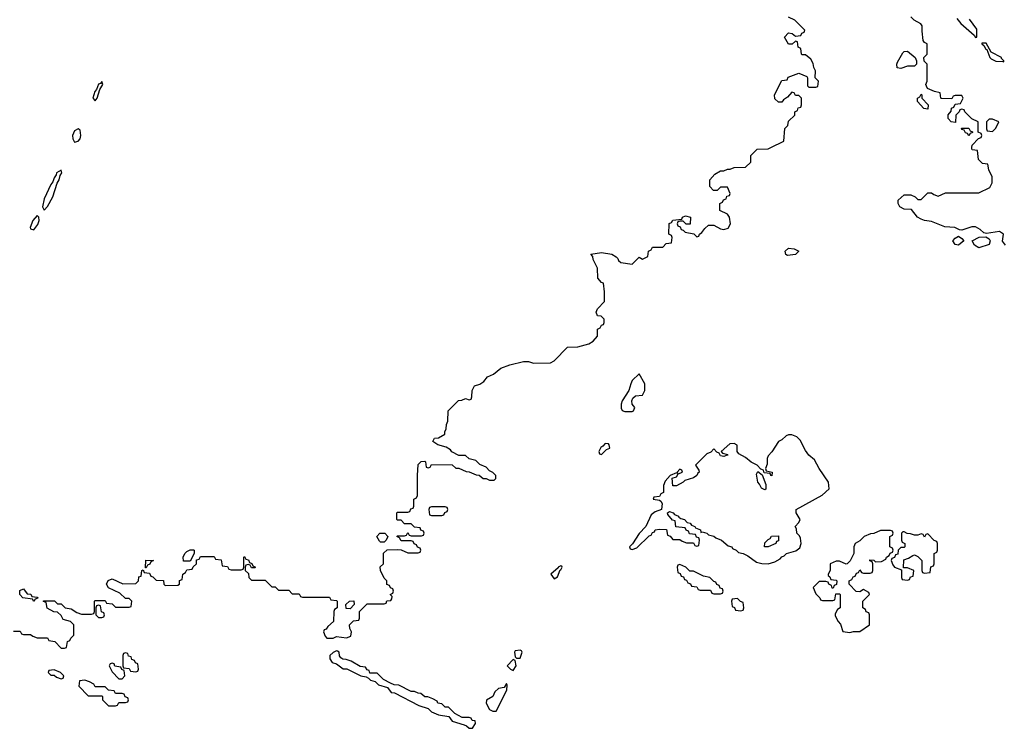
# Model space of a CAD drawing. Header units: inches. Extents: x 2601682 to 2755810, y 449311 to 584050.
# Tile 311 of 505: x 2672567 to 2678359, y 496582 to 500752. Entities that reach past the tile are written whole.
import ezdxf

# ---------------------------------------------------------------- set-up
doc = ezdxf.new("R2010")
doc.units = ezdxf.units.IN
doc.header["$MEASUREMENT"] = 0
doc.layers.add('C6479', color=7, linetype='Continuous')
doc.layers.add('C6570', color=7, linetype='Continuous')

msp = doc.modelspace()

# ---------------------------------------------------------------- linework, layer by layer
at = {"layer": 'C6479', "color": 2}
for points, elevation in [([(2672530, 497154), (2672570, 497154), (2672578, 497138), (2672590, 497134), (2672630, 497134), (2672643.6, 497123.6), (2672670, 497114), (2672730, 497114), (2672738, 497098), (2672772.7, 497092.7), (2672810, 497054), (2672830, 497054), (2672842, 497058), (2672847.3, 497092.7), (2672862, 497098), (2672867.3, 497112.7), (2672886, 497130), (2672886, 497190), (2672866, 497210), (2672822, 497222), (2672810, 497246), (2672790, 497266), (2672768.4, 497268.4), (2672728.9, 497288.9), (2672722, 497322), (2672707.3, 497327.3), (2672707.3, 497332.7), (2672771.6, 497331.6), (2672790, 497314), (2672810, 497314), (2672834, 497290), (2672870, 497284.7), (2672903.6, 497263.6), (2672930, 497254), (2672990, 497254), (2673002, 497258), (2673006, 497270), (2673006, 497330), (2673010, 497334), (2673070, 497334), (2673078, 497318), (2673110, 497314), (2673130, 497294), (2673210, 497294), (2673222, 497298), (2673226, 497330), (2673210, 497346), (2673190, 497346), (2673156.4, 497376.4), (2673088.7, 497408.7), (2673078, 497430), (2673087.3, 497452.7), (2673110, 497462), (2673172.7, 497432.7), (2673250, 497434), (2673266, 497450), (2673267.3, 497472.7), (2673282, 497478), (2673286, 497510), (2673294, 497514), (2673298, 497498), (2673330, 497494), (2673338, 497478), (2673350, 497474), (2673370, 497454), (2673412.7, 497452.7), (2673414, 497430), (2673422, 497422), (2673496.4, 497423.6), (2673506, 497430), (2673507.3, 497452.7), (2673522, 497458), (2673526, 497490), (2673542, 497498), (2673550, 497514), (2673582, 497518), (2673587.3, 497532.7), (2673606, 497550), (2673607.3, 497572.7), (2673622, 497578), (2673630, 497594), (2673710, 497594), (2673718, 497578), (2673752.7, 497572.7), (2673758, 497538), (2673790, 497534), (2673798, 497518), (2673810, 497514), (2673870, 497514), (2673882, 497518), (2673886, 497530), (2673886, 497590), (2673890, 497594), (2673898, 497578), (2673912.7, 497572.7), (2673918, 497558), (2673932.7, 497552.7), (2673938, 497538), (2673954, 497530), (2673950, 497526), (2673930, 497526), (2673922, 497542), (2673910, 497546), (2673898, 497542), (2673894, 497530), (2673894, 497510), (2673912.7, 497492.7), (2673914, 497470), (2673930, 497454), (2674010, 497454), (2674050, 497414), (2674070, 497414), (2674090, 497394), (2674150, 497394), (2674170, 497374), (2674210, 497374), (2674218, 497358), (2674230, 497354), (2674390, 497354), (2674398, 497338), (2674430, 497334), (2674434, 497330), (2674434, 497290), (2674418, 497282), (2674414, 497270), (2674412, 497210), (2674379.6, 497180.4), (2674370, 497166), (2674358, 497162), (2674354, 497150), (2674363.6, 497123.6), (2674372.7, 497112.7), (2674410, 497112), (2674430, 497122), (2674490, 497114), (2674515.3, 497124.7), (2674518, 497150), (2674508.4, 497168.4), (2674506, 497190), (2674530, 497214), (2674562, 497218), (2674566, 497230), (2674566, 497270), (2674610, 497314), (2674710, 497314), (2674722, 497318), (2674727.3, 497332.7), (2674750, 497334), (2674756.4, 497343.6), (2674758, 497358), (2674746, 497370), (2674762, 497378), (2674766, 497390), (2674762, 497402), (2674748, 497408), (2674742, 497422), (2674727.3, 497427.3), (2674726, 497450), (2674710, 497466), (2674688.7, 497510), (2674688, 497532), (2674706, 497550), (2674707.3, 497612.7), (2674728, 497632), (2674790, 497634), (2674811.6, 497631.6), (2674850, 497614), (2674910, 497614), (2674922, 497618), (2674926, 497630), (2674922, 497642), (2674907.3, 497647.3), (2674902, 497662), (2674887.3, 497667.3), (2674882, 497682), (2674870, 497686), (2674810, 497686), (2674802, 497702), (2674786, 497710), (2674790, 497714), (2674830, 497714), (2674842, 497718), (2674850, 497734), (2674858, 497718), (2674870, 497714), (2674930, 497714), (2674942, 497718), (2674946, 497730), (2674942, 497742), (2674927.3, 497747.3), (2674922, 497762), (2674890, 497766), (2674870, 497786), (2674830, 497786), (2674810, 497806), (2674790, 497806), (2674786, 497810), (2674786, 497850), (2674790, 497854), (2674850, 497854), (2674862, 497858), (2674867.3, 497872.7), (2674882, 497878), (2674886, 497890), (2674886, 497930), (2674902, 497938), (2674907.3, 497952.7), (2674906, 498070), (2674910, 498134), (2674928.7, 498151.3), (2674950, 498154), (2674954, 498150), (2674958, 498118), (2674970, 498114), (2674982, 498118), (2674990, 498134), (2675110, 498132), (2675132.7, 498112.7), (2675150, 498112), (2675192.7, 498092.7), (2675210, 498092), (2675252.7, 498072.7), (2675270, 498072), (2675292.7, 498052.7), (2675311.6, 498051.6), (2675330, 498042), (2675358, 498042), (2675367.3, 498052.7), (2675368, 498070), (2675350, 498088), (2675330, 498098), (2675310, 498118), (2675274.6, 498134.6), (2675250, 498158), (2675210, 498168), (2675190, 498188), (2675150, 498188), (2675109, 498209), (2675100.4, 498220.4), (2675076.4, 498236.4), (2675026, 498250), (2674998, 498270), (2675006, 498290), (2675030, 498292), (2675067.3, 498312.7), (2675067.3, 498327.3), (2675076.4, 498343.6), (2675078, 498370), (2675086, 498390), (2675088, 498450), (2675148, 498512), (2675167.3, 498512.7), (2675190, 498522), (2675210, 498514), (2675222, 498518), (2675227.3, 498532.7), (2675228, 498570), (2675243.1, 498596.9), (2675273.6, 498606.4), (2675296.5, 498623.5), (2675318, 498650), (2675353.6, 498666.4), (2675398, 498702), (2675450, 498721), (2675530, 498741), (2675559.8, 498739.8), (2675590, 498731.3), (2675690, 498732), (2675710, 498744.7), (2675790, 498824.7), (2675850, 498826), (2675914.6, 498845.4), (2675940.4, 498859.6), (2675966, 498890), (2675966, 498930), (2675982, 498938), (2675990, 498954), (2676002, 498958), (2676006, 498970), (2676006, 498990), (2675987.3, 499007.3), (2675966, 499010), (2675958, 499030), (2675966, 499050), (2676007.3, 499092.7), (2676008, 499150), (2676002, 499202), (2675990, 499206), (2675968, 499230), (2675966, 499290), (2675940.4, 499340.4), (2675938, 499358), (2675927.3, 499372.7), (2675990, 499382), (2676050, 499371.3), (2676076, 499356), (2676086, 499346), (2676090, 499334), (2676103.6, 499323.6), (2676170, 499314), (2676210, 499354), (2676230, 499342), (2676262, 499358), (2676266, 499390), (2676282, 499398), (2676290, 499414), (2676350, 499414), (2676370, 499434), (2676402, 499438), (2676406, 499470), (2676402, 499482), (2676386, 499490), (2676388.4, 499551.6), (2676402, 499558), (2676408.4, 499571.6), (2676462, 499578), (2676466, 499590), (2676483.1, 499596.9), (2676512, 499590), (2676511.3, 499548.7), (2676488, 499548), (2676470, 499566), (2676450, 499566), (2676438, 499562), (2676434, 499550), (2676438, 499538), (2676452.7, 499532.7), (2676458, 499518), (2676470, 499514), (2676482, 499502), (2676531.6, 499491.6), (2676550, 499474), (2676562, 499478), (2676566, 499490), (2676580.4, 499499.6), (2676596.4, 499523.6), (2676618, 499542), (2676650, 499542), (2676690, 499522), (2676710, 499518), (2676735.3, 499524.7), (2676748, 499550), (2676742, 499590), (2676730, 499608), (2676686, 499630), (2676686, 499670), (2676702, 499678), (2676707.3, 499692.7), (2676722, 499698), (2676727.3, 499712.7), (2676742, 499718), (2676746, 499730), (2676730, 499766), (2676690, 499766), (2676670, 499746), (2676647.3, 499747.3), (2676626, 499770), (2676626, 499810), (2676656.4, 499843.6), (2676690, 499862), (2676710, 499862), (2676730, 499872), (2676747.3, 499872.7), (2676770, 499882), (2676836.4, 499883.6), (2676867.3, 499912.7), (2676867.3, 499952.7), (2676906, 499990), (2676970, 499992), (2676986, 500000)], 10), ([(2678366, 499426), (2678349.4, 499449.4), (2678354, 499490), (2678330, 499505.2), (2678254.6, 499494.6), (2678238, 499498), (2678218, 499518), (2678190, 499533.2), (2678167.7, 499532.3), (2678110, 499514), (2678095.3, 499515.3), (2678068.4, 499528.4), (2678010, 499533.2), (2677930, 499565.2), (2677890, 499569.3), (2677870, 499577.2), (2677848.7, 499590), (2677814, 499634), (2677770, 499637.2), (2677744, 499650), (2677734, 499670), (2677735.3, 499690), (2677770, 499722), (2677810, 499722), (2677834, 499710), (2677850, 499694), (2677870, 499694), (2677910, 499734), (2677930, 499734), (2677943.6, 499723.6), (2677970, 499714), (2678012.7, 499732.7), (2678210, 499734), (2678274.6, 499765.4), (2678287.3, 499792.7), (2678288, 499810), (2678287.3, 499827.3), (2678268.4, 499868.4), (2678262, 499902), (2678230, 499906), (2678208, 499930), (2678202, 499982), (2678170, 499986), (2678168, 499990), (2678168.8, 500000)], 6)]:
    msp.add_lwpolyline(points, dxfattribs=dict(at, elevation=elevation))
for points, elevation in [([(2672810, 499866), (2672784, 499850), (2672782, 499838), (2672770, 499822), (2672762, 499798), (2672750, 499782), (2672710, 499698), (2672701, 499650), (2672710, 499632), (2672730, 499652), (2672762, 499710), (2672788, 499790), (2672799, 499810), (2672804, 499836), (2672814, 499850)], 14), ([(2672670, 499599), (2672643, 499570), (2672627.7, 499530), (2672630, 499522), (2672650, 499516), (2672673.4, 499546.6), (2672680.9, 499570), (2672679, 499590)], 14), ([(2678090, 499425.2), (2678070, 499429.2), (2678056, 499450), (2678070, 499466.8), (2678090, 499478), (2678110, 499464.7), (2678121, 499450)], 6), ([(2678210, 499409.6), (2678184.5, 499424.5), (2678169.4, 499450.6), (2678212, 499472), (2678250, 499474), (2678270, 499462), (2678276, 499450), (2678270.8, 499429.2)], 6), ([(2677083.6, 499363.6), (2677074, 499370), (2677069.6, 499390), (2677090, 499407.7), (2677123.4, 499403.4), (2677150.8, 499390), (2677130, 499369.6)], 6), ([(2676210, 498668), (2676170, 498628), (2676161, 498610), (2676151.1, 498568.9), (2676111.3, 498510), (2676104.7, 498490), (2676105.4, 498465.4), (2676111.6, 498451.6), (2676126.4, 498446.4), (2676170, 498446), (2676178, 498450), (2676186, 498470), (2676168.9, 498488.9), (2676168.7, 498510), (2676174.6, 498525.4), (2676190, 498538), (2676230, 498542), (2676244, 498570), (2676244, 498610)], 10), ([(2677110, 498309.4), (2677090, 498309.3), (2677076.3, 498303.7), (2677050, 498279), (2677030.8, 498269.2), (2676990.9, 498209.1), (2676970, 498186), (2676964.7, 498170), (2676963.6, 498136.4), (2676954, 498110), (2676958, 498098), (2676994, 498090), (2676991.3, 498068.7), (2676986, 498070), (2676982, 498082), (2676946, 498086), (2676942, 498102), (2676926, 498106), (2676906, 498130), (2676870, 498148), (2676836, 498176), (2676796.4, 498196.4), (2676788, 498210), (2676787.3, 498247.3), (2676770, 498258), (2676743.6, 498256.4), (2676694, 498210), (2676702, 498202), (2676730, 498194), (2676732, 498190), (2676728.4, 498188.4), (2676710, 498182), (2676690, 498186), (2676682, 498202), (2676667.3, 498207.3), (2676650, 498226), (2676632.7, 498207.3), (2676610, 498198), (2676542, 498130), (2676562, 498102), (2676564.7, 498090), (2676556.3, 498083.7), (2676550, 498069.4), (2676530, 498056), (2676479.8, 498040.2), (2676470.8, 498030), (2676430, 498009.4), (2676408.7, 498008.7), (2676406, 498054), (2676430, 498062), (2676440.4, 498079.6), (2676466, 498090), (2676462, 498102), (2676450, 498106), (2676434, 498090), (2676438, 498082), (2676430, 498086), (2676394, 498070), (2676363.6, 498036.4), (2676354, 498010), (2676354, 497970), (2676338, 497962), (2676330, 497946), (2676298, 497942), (2676294, 497930), (2676330, 497924.7), (2676338.8, 497918.8), (2676345.4, 497905.4), (2676342, 497870), (2676304.9, 497855.1), (2676281.4, 497838.6), (2676250.9, 497769.1), (2676210, 497728), (2676172, 497668), (2676154, 497650), (2676158, 497638), (2676170, 497634), (2676196.4, 497643.6), (2676270, 497714), (2676282, 497718), (2676290, 497734), (2676302, 497738), (2676306, 497750), (2676330, 497754), (2676372.7, 497752.7), (2676378, 497718), (2676392.7, 497712.7), (2676410, 497694), (2676450, 497694), (2676463.6, 497683.6), (2676490, 497674), (2676530, 497674), (2676538, 497658), (2676550, 497654), (2676562, 497658), (2676566, 497690), (2676562, 497702), (2676547.3, 497707.3), (2676542, 497722), (2676507.3, 497727.3), (2676502, 497742), (2676487.3, 497747.3), (2676482, 497762), (2676427.3, 497767.3), (2676422, 497802), (2676407.3, 497807.3), (2676380.4, 497840.4), (2676378, 497850), (2676390, 497858), (2676411.3, 497850), (2676419.6, 497839.6), (2676442, 497830), (2676443.6, 497823.6), (2676456, 497816), (2676478, 497810), (2676493.7, 497793.7), (2676511, 497790), (2676518, 497778), (2676538, 497770), (2676542, 497762), (2676571.3, 497750), (2676574, 497734), (2676582, 497738), (2676610, 497730.7), (2676619.6, 497719.6), (2676650, 497713), (2676662, 497702), (2676696, 497690), (2676735.3, 497655.3), (2676756, 497650), (2676760.7, 497640.7), (2676782, 497630), (2676796, 497616), (2676822, 497610), (2676850, 497596.3), (2676900.5, 497560.5), (2676932.3, 497552.3), (2676970, 497550.4), (2677010, 497561), (2677040.2, 497579.8), (2677050, 497591), (2677064, 497596), (2677078, 497610), (2677133.2, 497626.8), (2677156.5, 497643.5), (2677164, 497670), (2677160.4, 497700.4), (2677154.6, 497714.6), (2677138, 497730), (2677136.4, 497756.4), (2677128, 497770), (2677150, 497794), (2677158, 497810), (2677135.3, 497850), (2677135.3, 497870), (2677286.6, 497953.4), (2677329, 497991), (2677324, 498030), (2677269.4, 498110), (2677242.7, 498162.7), (2677209.5, 498190), (2677190, 498217.2), (2677158, 498278), (2677138, 498298)], 10), ([(2676010, 498258), (2675998, 498242), (2675984.7, 498235.3), (2675974, 498210), (2675978, 498198), (2675990, 498194), (2676018, 498222), (2676038, 498230), (2676035.3, 498250), (2676030, 498255.3)], 10), ([(2676950, 497985.2), (2676930, 497995.3), (2676919.5, 498019.5), (2676909.6, 498030), (2676902, 498078), (2676910, 498094), (2676934, 498074), (2676956.8, 498016.8), (2676956, 497990)], 10), ([(2675070, 497886), (2674990, 497886), (2674978, 497882), (2674974, 497870), (2674978, 497838), (2674990, 497834), (2675050, 497834), (2675062, 497838), (2675067.3, 497852.7), (2675082, 497858), (2675086, 497870), (2675082, 497882)], 10), ([(2677690, 497746), (2677630, 497746), (2677592, 497728), (2677572.7, 497727.3), (2677534, 497710), (2677510, 497686), (2677482, 497670), (2677474, 497650), (2677474, 497610), (2677452.7, 497567.3), (2677434, 497550), (2677428.4, 497548.4), (2677390, 497566), (2677370, 497566), (2677334, 497550), (2677334, 497510), (2677322, 497490), (2677322, 497482), (2677332.7, 497472.7), (2677338, 497458), (2677370, 497454), (2677374, 497450), (2677372.7, 497427.3), (2677358, 497422), (2677352.7, 497407.3), (2677347.3, 497407.3), (2677342, 497422), (2677326, 497430), (2677322, 497442), (2677310, 497446), (2677270, 497446), (2677234, 497410), (2677250, 497374), (2677274, 497350), (2677278, 497338), (2677290, 497334), (2677350, 497334), (2677362, 497338), (2677367.3, 497372.7), (2677390, 497374), (2677394, 497370), (2677394, 497290), (2677378, 497282), (2677363.6, 497256.4), (2677363.6, 497243.6), (2677382, 497210), (2677395.3, 497195.3), (2677410, 497152), (2677450, 497146), (2677471.6, 497151.6), (2677510, 497152), (2677566, 497190), (2677566, 497250), (2677562, 497262), (2677547.3, 497267.3), (2677542, 497282), (2677526, 497290), (2677526, 497330), (2677566, 497370), (2677562, 497382), (2677530, 497398), (2677510, 497386), (2677487.3, 497387.3), (2677446, 497430), (2677446, 497450), (2677462, 497458), (2677470, 497474), (2677482, 497478), (2677490, 497494), (2677502, 497498), (2677510, 497514), (2677518, 497498), (2677530, 497494), (2677570, 497494), (2677582, 497498), (2677586, 497510), (2677586, 497550), (2677582, 497562), (2677567.3, 497567.3), (2677567.3, 497572.7), (2677591.6, 497571.6), (2677602, 497562), (2677636.4, 497563.6), (2677662, 497578), (2677666, 497590), (2677682, 497598), (2677688, 497612), (2677702, 497618), (2677706, 497630), (2677702, 497642), (2677686, 497650), (2677686, 497710), (2677702, 497718), (2677706, 497730), (2677702, 497742)], 10), ([(2674690, 497678), (2674683.1, 497683.1), (2674668, 497710), (2674686, 497730), (2674714, 497730), (2674731.6, 497711.6), (2674722, 497690), (2674710, 497678)], 10), ([(2676970, 497649), (2676948.7, 497650), (2676950, 497674), (2676970, 497694), (2676982, 497698), (2676990, 497712), (2677030, 497714), (2677030, 497686), (2677018, 497682), (2677014, 497670)], 10), ([(2677770, 497738), (2677762, 497738), (2677754, 497730), (2677754, 497690), (2677758, 497678), (2677774, 497670), (2677774, 497650), (2677770, 497646), (2677750, 497646), (2677734, 497630), (2677732.7, 497607.3), (2677718, 497602), (2677712.7, 497587.3), (2677698, 497582), (2677694, 497570), (2677703.6, 497543.6), (2677714, 497530), (2677754, 497514), (2677754, 497470), (2677758, 497458), (2677790, 497454), (2677802, 497458), (2677807.3, 497472.7), (2677822, 497478), (2677826, 497510), (2677790, 497526), (2677766, 497526), (2677767.3, 497572.7), (2677796.4, 497583.6), (2677820.4, 497599.6), (2677830, 497602), (2677850, 497594), (2677874, 497570), (2677874, 497510), (2677878, 497498), (2677890, 497494), (2677922, 497498), (2677927.3, 497532.7), (2677942, 497538), (2677946, 497550), (2677946, 497610), (2677962, 497618), (2677966, 497630), (2677966, 497670), (2677962, 497682), (2677947.3, 497687.3), (2677910, 497726), (2677898, 497722), (2677890, 497706), (2677882, 497722), (2677870, 497726), (2677850, 497718), (2677830, 497718), (2677807.3, 497727.3), (2677788, 497728)], 10), ([(2673530, 497566), (2673528.7, 497590), (2673538, 497610), (2673550, 497622), (2673570, 497632), (2673590, 497632), (2673594, 497630), (2673594, 497610), (2673570, 497566)], 10), ([(2673306, 497526), (2673308, 497572), (2673354, 497570), (2673338, 497562), (2673332.7, 497547.3), (2673318, 497542), (2673310, 497526)], 10), ([(2675750, 497538), (2675734, 497530), (2675734, 497526), (2675692, 497490), (2675710, 497462), (2675730, 497474), (2675746, 497514), (2675750, 497514), (2675758, 497530), (2675756.4, 497536.4)], 10), ([(2676450, 497546), (2676438, 497542), (2676434, 497530), (2676438, 497498), (2676452.7, 497492.7), (2676458, 497478), (2676472.7, 497472.7), (2676478, 497458), (2676490, 497454), (2676498, 497438), (2676512.7, 497432.7), (2676518, 497418), (2676550, 497414), (2676558, 497398), (2676570, 497394), (2676630, 497394), (2676638, 497378), (2676650, 497374), (2676690, 497374), (2676702, 497378), (2676706, 497390), (2676702, 497402), (2676687.3, 497407.3), (2676682, 497422), (2676667.3, 497427.3), (2676662, 497442), (2676650, 497446), (2676626, 497470), (2676590, 497478), (2676530, 497506), (2676510, 497506), (2676486, 497530)], 10), ([(2672650, 497328), (2672642, 497342), (2672586, 497350), (2672568, 497370), (2672567.3, 497392.7), (2672590, 497402), (2672610, 497374), (2672631.6, 497371.6), (2672638, 497358), (2672670, 497354), (2672672.7, 497347.3), (2672658, 497342)], 10), ([(2676790, 497346), (2676758, 497342), (2676754, 497330), (2676758, 497298), (2676772.7, 497292.7), (2676778, 497278), (2676810, 497274), (2676822, 497278), (2676826, 497290), (2676822, 497322), (2676807.3, 497327.3)], 10), ([(2673030, 497306), (2673018, 497302), (2673014, 497290), (2673014, 497250), (2673030, 497234), (2673050, 497234), (2673062, 497238), (2673066, 497250), (2673062, 497262), (2673047.3, 497267.3), (2673042, 497302)], 10), ([(2674510, 497286), (2674488, 497288), (2674486, 497310), (2674506, 497330), (2674531.6, 497331.6), (2674534, 497310)], 10), ([(2673190, 497026), (2673178, 497022), (2673174, 497010), (2673174, 496950), (2673178, 496938), (2673210, 496934), (2673218, 496918), (2673250, 496914), (2673262, 496918), (2673266, 496930), (2673262, 496962), (2673247.3, 496967.3), (2673242, 496982), (2673227.3, 496987.3), (2673222, 497002), (2673207.3, 497007.3), (2673202, 497022)], 10), ([(2674430, 497038), (2674410, 497028), (2674392, 497010), (2674392, 496990), (2674404.7, 496970), (2674430, 496962), (2674470, 496931.3), (2674491.3, 496931.3), (2674574, 496890), (2674604.7, 496884.7), (2674618, 496878), (2674630, 496864.7), (2674658, 496858), (2674678, 496838), (2674730, 496822), (2674752.7, 496792.7), (2674771.6, 496791.6), (2674915.3, 496715.3), (2674970, 496698), (2674990, 496678), (2675030, 496662), (2675091.6, 496651.6), (2675110, 496624.7), (2675182, 496602), (2675196, 496596), (2675210, 496582), (2675230, 496582), (2675248, 496610), (2675246, 496626), (2675228.4, 496628.4), (2675222, 496642), (2675210, 496646), (2675170, 496646), (2675126, 496670), (2675090, 496706), (2675070, 496706), (2675050, 496726), (2675026, 496730), (2675022, 496742), (2674996.4, 496756.4), (2674967.3, 496767.3), (2674950, 496768), (2674927.3, 496787.3), (2674910, 496788), (2674890, 496798), (2674870, 496798), (2674796.4, 496836.4), (2674770, 496838), (2674748, 496848), (2674706, 496870), (2674670, 496906), (2674627.3, 496907.3), (2674622, 496922), (2674610, 496926), (2674602, 496942), (2674570, 496946), (2674516.4, 496976.4), (2674487.3, 496987.3), (2674468.4, 496988.4), (2674456.4, 496996.4), (2674448.4, 497008.4), (2674446, 497030), (2674436.4, 497036.4)], 10), ([(2675510, 497042), (2675482, 497038), (2675478, 497030), (2675482, 497002), (2675490, 496994), (2675510, 496994), (2675522, 497030), (2675518, 497038)], 10), ([(2673110, 496966), (2673098, 496962), (2673094, 496950), (2673110, 496914), (2673150, 496874), (2673170, 496874), (2673186, 496890), (2673182, 496922), (2673167.3, 496927.3), (2673162, 496942), (2673127.3, 496947.3), (2673122, 496962)], 10), ([(2675470, 496986), (2675434, 496950), (2675454, 496930), (2675470, 496922), (2675488, 496950), (2675482, 496982)], 10), ([(2672770, 496926), (2672738, 496922), (2672734, 496910), (2672750, 496894), (2672770, 496894), (2672783.6, 496883.6), (2672810, 496874), (2672822, 496878), (2672826, 496890), (2672806, 496910)], 10), ([(2672950, 496866), (2672918, 496862), (2672914, 496830), (2672970, 496774), (2673050, 496774), (2673054, 496770), (2673054, 496750), (2673090, 496714), (2673130, 496714), (2673142, 496718), (2673150, 496734), (2673190, 496734), (2673202, 496738), (2673206, 496750), (2673202, 496762), (2673187.3, 496767.3), (2673182, 496782), (2673170, 496786), (2673130, 496786), (2673122, 496802), (2673090, 496806), (2673070, 496826), (2673010, 496826), (2673002, 496842), (2672976.4, 496856.4)], 10), ([(2675430, 496846), (2675416.9, 496823.1), (2675384, 496816), (2675362.8, 496797.2), (2675350.6, 496769.4), (2675312, 496748), (2675311.3, 496730), (2675330, 496692), (2675350, 496682), (2675370, 496682), (2675433.2, 496806.8), (2675435.3, 496835.3)], 10)]:
    msp.add_lwpolyline(points, close=True, dxfattribs=dict(at, elevation=elevation))
at = {"layer": 'C6570', "color": 2}
for points, elevation in [([(2676986, 500000), (2677062, 500038), (2677068.4, 500111.6), (2677086, 500130), (2677090, 500154), (2677126, 500190), (2677126, 500210), (2677142, 500218), (2677147.3, 500232.7), (2677162, 500238), (2677166, 500250), (2677166, 500290), (2677150, 500306), (2677130, 500306), (2677122, 500322), (2677110, 500326), (2677083.6, 500296.4), (2677059.6, 500280.4), (2677050, 500266), (2677030, 500266), (2677010, 500286), (2677008, 500310), (2677050, 500394), (2677082, 500398), (2677087.3, 500412.7), (2677150, 500438), (2677198, 500418), (2677202, 500410), (2677202, 500362), (2677210, 500354), (2677250, 500354), (2677262, 500358), (2677266, 500390), (2677246, 500410), (2677248, 500450), (2677238, 500470), (2677234.6, 500494.6), (2677220.4, 500520.4), (2677190, 500546), (2677170, 500546), (2677166, 500550), (2677162, 500582), (2677146, 500590), (2677142, 500622), (2677130, 500626), (2677112, 500608), (2677090, 500608), (2677066, 500650), (2677090, 500674), (2677111.6, 500671.6), (2677130, 500654), (2677162, 500658), (2677168, 500672), (2677182, 500678), (2677186, 500690), (2677126, 500750), (2677090, 500766)], 10), ([(2678168.8, 500000), (2678170, 500014), (2678207.3, 500052.7), (2678222, 500058), (2678226, 500070), (2678222, 500082), (2678206, 500090), (2678206, 500150), (2678168.7, 500168.7), (2678126, 500210), (2678122, 500222), (2678110, 500226), (2678098, 500222), (2678094, 500210), (2678074, 500190), (2678072.7, 500147.3), (2678046, 500150), (2678028, 500170), (2678028.4, 500191.6), (2678047.3, 500212.7), (2678048, 500232), (2678062, 500238), (2678070, 500254), (2678102, 500258), (2678118, 500290), (2678110, 500306), (2678070, 500306), (2678058, 500302), (2678050, 500286), (2677990, 500288), (2677986, 500290), (2677982, 500322), (2677948.4, 500328.4), (2677920.4, 500340.4), (2677907.3, 500347.3), (2677900.4, 500360.4), (2677898, 500370), (2677906, 500390), (2677906, 500490), (2677887.3, 500507.3), (2677886, 500530), (2677906, 500550), (2677906, 500610), (2677890, 500618), (2677882, 500630), (2677875.3, 500684.7), (2677876.4, 500716.4), (2677868.4, 500728.4), (2677828.4, 500748.4), (2677808.4, 500768.4)], 6), ([(2678078.9, 500758.9), (2678102.4, 500730), (2678181.1, 500661.1), (2678190, 500646.8), (2678198, 500650), (2678196.6, 500696.6), (2678155.1, 500755.1)], 6)]:
    msp.add_lwpolyline(points, dxfattribs=dict(at, elevation=elevation))
for points, elevation in [([(2678226.8, 500613.2), (2678226, 500610), (2678239.1, 500599.1), (2678250, 500578), (2678256.9, 500576.9), (2678274.8, 500530), (2678282, 500522), (2678308.5, 500508.5), (2678350, 500506), (2678355.3, 500504.7), (2678355.3, 500510), (2678343.2, 500523.2), (2678342.7, 500530), (2678281.5, 500561.5), (2678252.9, 500612.9)], 6), ([(2677830, 500478), (2677790, 500479), (2677750, 500464), (2677729.4, 500469.4), (2677726, 500490), (2677730, 500502), (2677762.7, 500557.3), (2677770, 500564.7), (2677790, 500566), (2677834, 500530), (2677842, 500510), (2677842, 500490)], 6), ([(2673050, 500388), (2673042.8, 500377.2), (2673030, 500372.7), (2673018.5, 500341.5), (2673008.5, 500330), (2672997.3, 500290), (2673010, 500274.8), (2673022.7, 500290), (2673038.6, 500341.4), (2673055.1, 500370)], 14), ([(2677910, 500226), (2677886, 500230), (2677848.7, 500270), (2677848, 500290), (2677862, 500298), (2677870, 500314), (2677874, 500310), (2677874, 500290), (2677912, 500250)], 6), ([(2678290, 500166), (2678270, 500166), (2678254, 500150), (2678254, 500110), (2678258, 500098), (2678290, 500094), (2678310, 500114), (2678326, 500150)], 6), ([(2672910, 500109.3), (2672890, 500097), (2672877, 500070), (2672878.4, 500050), (2672890, 500030.7), (2672910, 500037.3), (2672922.7, 500050), (2672927.3, 500070), (2672922, 500102)], 14), ([(2678150, 500068), (2678142, 500082), (2678130, 500086), (2678122, 500102), (2678110, 500106), (2678107.3, 500112.7), (2678150, 500114), (2678158, 500098), (2678172.7, 500092.7), (2678172.7, 500087.3), (2678158, 500082)], 6)]:
    msp.add_lwpolyline(points, close=True, dxfattribs=dict(at, elevation=elevation))

doc.saveas('drawing.dxf')
